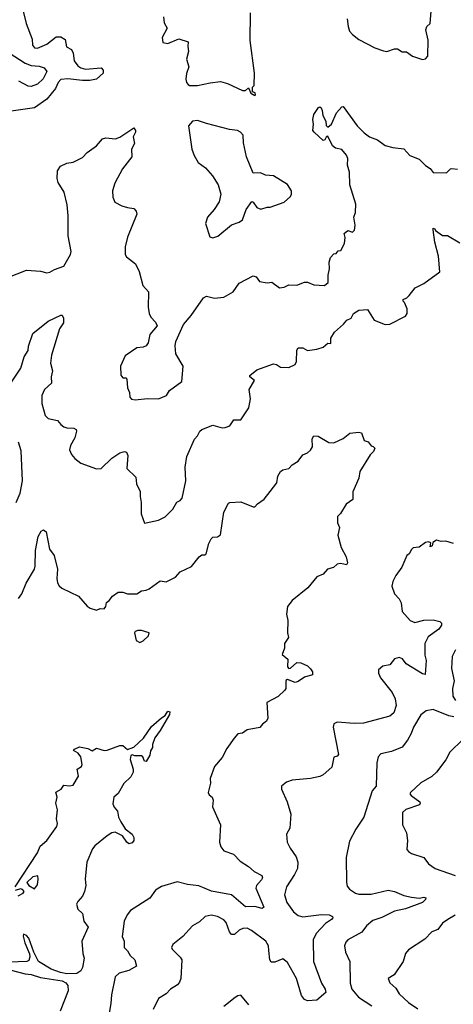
# Model space of a CAD drawing. Extents: x 1954683 to 2060285, y 904798 to 1016299.
# Tile 274 of 472: x 1996921 to 1999714, y 956758 to 963110. Entities that reach past the tile are written whole.
import ezdxf

# ---------------------------------------------------------------- set-up
doc = ezdxf.new("R2010")
doc.units = 0

msp = doc.modelspace()

# ---------------------------------------------------------------- linework, layer by layer
at = {"layer": '0CON10XD'}
for points in [[(1996943.1, 963165), (1996961.8, 963085), (1997000, 962985), (1997003.3, 962945), (1997015, 962927.5), (1997035, 962925.6), (1997095, 962951.8), (1997155, 962998.1), (1997185, 963000), (1997212.9, 962982.9), (1997221.2, 962935), (1997255, 962916.7), (1997264.6, 962894.6), (1997270.5, 962845), (1997295, 962811.1), (1997315, 962798.2), (1997345, 962790.5), (1997445, 962798.8), (1997458, 962785), (1997458, 962765), (1997415, 962726), (1997371.7, 962718.3), (1997325, 962716.5), (1997231.2, 962728.8), (1997185, 962723.6), (1997168.8, 962705), (1997152.1, 962665), (1997095, 962596.4), (1997015, 962541.1), (1996865, 962520.6)], [(1998435, 962620), (1998440, 962625), (1998438.3, 962638.3), (1998420, 962645), (1998420, 962675), (1998430, 962685), (1998433.8, 962765), (1998405.6, 962975), (1998407.8, 963155)], [(1999031.2, 963115), (1999036.2, 963065), (1999046.1, 963036.1), (1999065, 963013.3), (1999105, 962982.5), (1999208.3, 962928.3), (1999265, 962908.8), (1999285, 962903.8), (1999335, 962922), (1999355, 962922), (1999385, 962903.3), (1999411.7, 962901.7), (1999450, 962875), (1999515, 962853.3), (1999535, 962857.5), (1999550, 962875), (1999551.7, 962978.3), (1999537.5, 963045), (1999544.2, 963065.8), (1999564.1, 963085.9), (1999570.6, 963165)], [(1997848, 963128), (1997850.3, 963090.3), (1997870, 963055), (1997838.8, 962995), (1997843.3, 962963.3), (1997875.9, 962955.9), (1997945, 962986.2), (1998006.1, 962966.1), (1998002.7, 962937.3), (1998008.1, 962905), (1997995.6, 962855), (1998010.8, 962805), (1997995, 962762.5), (1997990.6, 962725), (1997994.4, 962705), (1998005, 962691.1), (1998015.4, 962684.6), (1998065.5, 962684.5), (1998146.8, 962703.2), (1998215, 962710), (1998258.7, 962698.7), (1998355, 962652), (1998375, 962652.5), (1998395, 962670), (1998410, 962635), (1998435, 962620)], [(1996853.2, 962895), (1996955, 962829.3), (1996995, 962813.2), (1997045, 962809), (1997079, 962799), (1997094.7, 962775), (1997071.5, 962728.5), (1997035.2, 962694.8), (1996995, 962679.6), (1996975, 962681.9), (1996915, 962712.7)], [(1997815, 960663.6), (1997866, 960685), (1997885, 960716.7), (1997966, 960775), (1997973.8, 960875), (1997925.7, 960955), (1997922.5, 961005), (1997927.2, 961032.8), (1997976.1, 961143.9), (1998025, 961202.5), (1998105, 961316.2), (1998125, 961326.2), (1998175.8, 961314.2), (1998235, 961320), (1998295, 961354), (1998335, 961409.4), (1998425, 961457.1), (1998445, 961450), (1998465, 961421.2), (1998515, 961413.3), (1998545, 961416.7), (1998595, 961380), (1998625, 961384), (1998655, 961398.8), (1998705, 961396.7), (1998755, 961417.5), (1998775, 961417.5), (1998815, 961400), (1998885, 961395.6), (1998907.5, 961415), (1998908.3, 961461.7), (1998916.9, 961503.1), (1998914.6, 961545.4), (1998922, 961575), (1998945, 961600), (1998958.3, 961601.7), (1998971.7, 961618.3), (1998988.3, 961621.7), (1999012.5, 961665), (1999017.5, 961705), (1999010, 961730), (1999035, 961750), (1999065, 961740), (1999077, 961753), (1999082.5, 961785), (1999072.5, 961835), (1999083.6, 961866.4), (1999085, 961920), (1999047.5, 962045), (1999045.8, 962125.8), (1999032.3, 962172.3), (1999033.6, 962213.6), (1999026.2, 962235), (1998995, 962273.3), (1998955, 962281.2), (1998936.2, 962295), (1998905, 962357.5), (1998895, 962352.5), (1998885.9, 962334.1), (1998875, 962330), (1998818, 962385), (1998810, 962395), (1998814, 962435), (1998809.4, 962465), (1998815, 962497.5), (1998845, 962543.3), (1998855, 962547.5), (1998861.7, 962541.7), (1998870, 962525), (1998872.6, 962492.6), (1998893.1, 962455), (1998895, 962427.5), (1998905, 962416.2), (1998928.6, 962435), (1998960.9, 962509.1), (1998995, 962547.5), (1999005, 962550), (1999094.6, 962424.6), (1999139.3, 962380.7), (1999175, 962353.5), (1999225, 962334.4), (1999275, 962297.8), (1999325, 962284.4), (1999395.7, 962275.7), (1999434.2, 962234.2), (1999495, 962210), (1999535, 962168.8), (1999565, 962150), (1999585, 962123.3), (1999669.2, 962120.8), (1999695, 962148), (1999705, 962148.8), (1999740, 962145)], [(1998165, 961703.3), (1998196.1, 961713.9), (1998285, 961786.7), (1998335, 961803.3), (1998355, 961818.8), (1998380.5, 961885), (1998415, 961937.5), (1998425, 961932.5), (1998448.3, 961898.3), (1998475, 961886.7), (1998515, 961900), (1998535, 961900), (1998625, 961932.5), (1998665, 961970), (1998672.5, 961985), (1998672.5, 962005), (1998645, 962047.5), (1998555, 962102.5), (1998505, 962107.5), (1998471.7, 962121.7), (1998425, 962120), (1998382, 962225), (1998362, 962315), (1998361.2, 962365), (1998343.8, 962385), (1998324.5, 962394.5), (1998271.5, 962401.5), (1998125, 962439.2), (1998065, 962460.5), (1998033.8, 962455), (1998007.5, 962425), (1998030, 962275), (1998044.1, 962234.1), (1998069.5, 962189.5), (1998116.7, 962155), (1998162.9, 962102.9), (1998200, 962045), (1998216, 961985), (1998206.2, 961935), (1998174.1, 961885.9), (1998130, 961835), (1998117.5, 961795), (1998145, 961710), (1998165, 961703.3)], [(1996845, 961446.7), (1996963.9, 961493.9), (1997055, 961488.1), (1997095, 961477.1), (1997115, 961480.6), (1997145, 961498.5), (1997205, 961519.2), (1997246.9, 961595), (1997251.9, 961615), (1997233.6, 961715), (1997233.3, 961845), (1997226.3, 961916.3), (1997206.8, 961996.8), (1997169.4, 962059.4), (1997161.1, 962085), (1997164.3, 962135.7), (1997184.4, 962165.6), (1997225, 962183.8), (1997265, 962191.2), (1997325, 962220), (1997356.1, 962253.9), (1997415, 962296.2), (1997455, 962340.8), (1997475, 962346.7), (1997538.6, 962341.4), (1997565, 962351.2), (1997655, 962412.5), (1997667.5, 962395), (1997667.5, 962385), (1997652.5, 962355), (1997659.3, 962310.7), (1997640, 962275), (1997643.8, 962225), (1997582.6, 962147.4), (1997532.9, 962055), (1997518.1, 962005), (1997520.6, 961965), (1997532.6, 961932.6), (1997578.3, 961908.3), (1997615, 961898.6), (1997655, 961891.2), (1997671.2, 961875), (1997676.2, 961855), (1997615, 961707.5), (1997599.4, 961645), (1997599.2, 961595), (1997609.1, 961579.1), (1997665.7, 961535), (1997690, 961485), (1997714.3, 961395), (1997751.4, 961355), (1997748.6, 961255), (1997754.4, 961214.4), (1997765, 961190), (1997795, 961157.5), (1997805.6, 961135), (1997760, 961080), (1997748, 961025), (1997735, 961006.7), (1997715, 960996.7), (1997675, 960992.5), (1997599.3, 960940.7), (1997570, 960875), (1997573, 960817), (1997585, 960800), (1997605, 960800), (1997611.7, 960791.7), (1997616, 960735), (1997628.1, 960705), (1997631.1, 960675), (1997641.2, 960661.2), (1997665, 960657.5), (1997745, 960665.6), (1997815, 960663.6)], [(1996851.4, 960745), (1996928.3, 960861.7), (1996950, 960935), (1996974.2, 960975), (1996977.3, 961002.7), (1997004.2, 961085.8), (1997104.4, 961165.6), (1997185, 961204), (1997195, 961203.3), (1997202.5, 961185), (1997201.9, 961155), (1997176.4, 961115), (1997124.5, 960945), (1997120, 960895), (1997131.4, 960845), (1997124.3, 960805.7), (1997125.6, 960765), (1997080.8, 960725), (1997062.9, 960685), (1997063.6, 960633.6), (1997085.5, 960555.5), (1997105, 960537.1), (1997165, 960523.8), (1997185, 960497.5), (1997204.1, 960484.1), (1997225, 960476.2), (1997270, 960475), (1997285, 960466.7), (1997287.5, 960455), (1997275, 960412.5), (1997247, 960363), (1997241.2, 960335), (1997253.8, 960305), (1997275, 960278.8), (1997315, 960248.6), (1997415, 960212), (1997445, 960214), (1997515, 960281.2), (1997565, 960316.2), (1997595, 960323.8), (1997609.5, 960319.5), (1997617.5, 960297.5), (1997611.2, 960215), (1997669.5, 960159.5), (1997673.3, 960115), (1997697.1, 960067.1), (1997695.8, 960035), (1997702.5, 959995), (1997702.9, 959922.9), (1997725, 959862.5), (1997815, 959881.2), (1997857.2, 959902.8), (1997907.4, 959952.6), (1997932.3, 959997.7), (1997955, 960007.8), (1997966.5, 960023.5), (1997991.1, 960135), (1997986.4, 960223.6), (1997997.7, 960292.3), (1998045.8, 960404.2), (1998065.5, 960424.5), (1998082, 960455), (1998095, 960465.8), (1998165, 960494.2), (1998225, 960477.1), (1998245, 960478), (1998275, 960490), (1998300.5, 960529.5), (1998345, 960527.5), (1998396.2, 960605), (1998406.7, 960665), (1998398, 960725), (1998433, 960783), (1998402.5, 960805), (1998402.5, 960815), (1998448.3, 960851.7), (1998555, 960888.8), (1998575, 960885.8), (1998601.7, 960868.3), (1998655, 960865.9), (1998695.2, 960884.8), (1998703.1, 960905), (1998705, 960977.5), (1998715, 960993.8), (1998745, 960993.3), (1998775, 960976.7), (1998835, 960983.3), (1998875, 960997.5), (1998905, 961022.5), (1998925, 961020), (1998926, 961055), (1998948.8, 961095), (1999006.7, 961145), (1999028.3, 961171.7), (1999056, 961184), (1999070, 961215), (1999106.2, 961235), (1999161.2, 961241.2), (1999205, 961172.5), (1999275, 961142.5), (1999305, 961146.7), (1999405, 961197.5), (1999416.2, 961215), (1999416.2, 961245), (1999400, 961285), (1999390, 961295), (1999390, 961305), (1999415, 961316), (1999429.8, 961330.2), (1999469.2, 961380.8), (1999525, 961407.1), (1999626.5, 961483.5), (1999618.6, 961585), (1999593.9, 961673.9), (1999583.3, 961755), (1999585, 961765.7), (1999595, 961761.2), (1999600.2, 961750.2), (1999645, 961718), (1999676.7, 961716.7), (1999755, 961670)], [(1997163.3, 959476.7), (1997175, 959456.7), (1997192.7, 959442.7), (1997300.3, 959390.3), (1997355, 959326.7), (1997374.1, 959314.1), (1997415, 959300), (1997438.3, 959311.7), (1997465, 959310), (1997476.4, 959323.6), (1997480.7, 959349.3), (1997497.7, 959362.3), (1997518.3, 959391.7), (1997555, 959417.5), (1997585, 959416.7), (1997615, 959406.7), (1997675, 959406.7), (1997705, 959425.8), (1997735, 959428.9), (1997755, 959438.9), (1997825, 959490), (1997865, 959482.5), (1997925, 959514.2), (1997955, 959548.8), (1998027.9, 959582.1), (1998077.5, 959645), (1998095, 959657.5), (1998115, 959657.5), (1998122.5, 959665), (1998138.7, 959731.3), (1998155, 959761.2), (1998165, 959771.2), (1998195, 959774), (1998215, 959786.7), (1998235, 959932.5), (1998265, 959990), (1998275, 959996), (1998345, 960000), (1998425, 959966.7), (1998435, 959967.5), (1998452.7, 959987.3), (1998495, 960016.2), (1998535, 960066.7), (1998577, 960123), (1998582.5, 960165), (1998600, 960195), (1998615, 960205.7), (1998653.8, 960215), (1998675, 960238), (1998715, 960262), (1998745, 960302), (1998775, 960315.6), (1998795, 960333.1), (1998805.9, 960355), (1998805.5, 960405), (1998815, 960426), (1998843, 960423), (1998912.7, 960382.7), (1998945, 960380), (1999005, 960408.6), (1999047.5, 960442.5), (1999105, 960450), (1999123.3, 960445), (1999140, 960395), (1999165, 960387.5), (1999185, 960360), (1999197, 960357), (1999207.5, 960345), (1999200, 960325), (1999177.8, 960302.2), (1999111.9, 960195), (1999105, 960152.5), (1999067, 960063), (1999067.5, 960015), (1999023.8, 959985), (1998986.7, 959925), (1998967.5, 959905), (1998968.8, 959865), (1998980, 959835), (1998970, 959785), (1998991.2, 959705), (1999023.8, 959645), (1999033.3, 959605), (1999026, 959594), (1999007.7, 959597.7), (1998985, 959601.2), (1998965, 959596.7), (1998942.5, 959575), (1998903.3, 959565), (1998876.1, 959533.9), (1998835, 959516.7), (1998776.7, 959445), (1998676.1, 959363.9), (1998646.7, 959325), (1998638.8, 959275), (1998648.9, 959235), (1998645.5, 959155.5), (1998652, 959125), (1998626.7, 959085), (1998626.2, 959055), (1998612.5, 959015), (1998648.8, 958985), (1998646.7, 958935), (1998653.8, 958923.8), (1998665, 958926.7), (1998705, 958963.3), (1998731.4, 958961.4), (1998775, 958941.2), (1998795, 958923.3), (1998806.4, 958903.6), (1998806.1, 958883.9), (1998755, 958868.8), (1998715, 958840), (1998696.1, 958833.9), (1998645, 958852.5), (1998635, 958847.5), (1998634, 958795), (1998628.8, 958785), (1998585.4, 958744.6), (1998512.5, 958705), (1998518.8, 958605), (1998511.2, 958585), (1998485, 958566.2), (1998467, 958543), (1998385, 958528.8), (1998355, 958506.7), (1998325, 958502.5), (1998301.2, 958475), (1998255, 958407.5), (1998225, 958350), (1998175, 958292.5), (1998147.5, 958215), (1998150, 958185), (1998133.8, 958125), (1998140.5, 958110.5), (1998160, 958095), (1998166, 958075), (1998163.1, 958033.1), (1998213.8, 957915), (1998208.8, 957805), (1998215.8, 957775), (1998235, 957749.2), (1998297.2, 957727.2), (1998341.5, 957681.5), (1998395, 957648.1), (1998430, 957615), (1998479.4, 957589.4), (1998484, 957575), (1998479.1, 957560.9), (1998446.2, 957525), (1998442.7, 957507.3), (1998493.3, 957385), (1998483.6, 957376.4), (1998435, 957389.6), (1998375, 957386.9), (1998285, 957464.2), (1998157.2, 957487.2), (1998075, 957522.7), (1998001.7, 957531.7), (1997935, 957548.9), (1997835, 957518.5), (1997795.4, 957494.6), (1997757.9, 957442.1), (1997635, 957364.3), (1997612.2, 957335), (1997594.6, 957295.4), (1997580.5, 957195), (1997592.9, 957165), (1997594, 957125), (1997615, 957104), (1997632.6, 957072.6), (1997661.4, 957045), (1997673.8, 957005), (1997624.6, 956975.4), (1997560.5, 956959.5), (1997535.7, 956935), (1997511.1, 956818.9), (1997507.6, 956762.4), (1997482.2, 956615)], [(1996898.1, 959995), (1996924.4, 960055), (1996939.5, 960135), (1996929.5, 960329.5), (1996912.2, 960385)], [(1996913.9, 959376.1), (1996935, 959406.7), (1996962.5, 959475), (1997016, 959565), (1997021.2, 959585), (1997022.5, 959685), (1997040, 959775), (1997059.2, 959810.8), (1997075, 959818), (1997091.2, 959805), (1997113.3, 959695), (1997142.3, 959652.3), (1997164, 959565), (1997158.8, 959505), (1997163.3, 959476.7)], [(1999715, 959731.2), (1999665, 959746.2), (1999635, 959743.3), (1999605, 959752.5), (1999581.7, 959738.3), (1999577.5, 959715), (1999565, 959710), (1999570, 959735), (1999555, 959742.5), (1999535, 959736.7), (1999495, 959706.7), (1999455, 959702.5), (1999445, 959692.5), (1999430, 959665), (1999415, 959652.5), (1999382.3, 959577.7), (1999344, 959525), (1999324.5, 959485.5), (1999318.6, 959455), (1999335.6, 959405.6), (1999365, 959373.8), (1999378.6, 959348.6), (1999385, 959292), (1999435, 959233.1), (1999465, 959221.1), (1999525, 959236.7), (1999585, 959238.9), (1999627.8, 959227.8), (1999637.1, 959217.1), (1999637.1, 959205), (1999621.1, 959178.9), (1999551.2, 959128.8), (1999530, 959085), (1999530.9, 959010.9), (1999538.6, 958975), (1999533.3, 958886.7), (1999515, 958889.2), (1999411.2, 958955), (1999387, 958987), (1999365, 958996), (1999335, 958987.5), (1999305, 958947.5), (1999260, 958940), (1999232.5, 958915), (1999231.2, 958895), (1999244.3, 958865), (1999319.7, 958769.7), (1999339.8, 958729.8), (1999345.4, 958685.4), (1999331.1, 958638.9), (1999305, 958617.1), (1999135, 958570.9), (1999075, 958569.1), (1998965, 958579.2), (1998945, 958566.7), (1998940.8, 958545), (1998975, 958370), (1998965, 958358.8), (1998945, 958352.5), (1998931.2, 958288.8), (1998875, 958238.8), (1998855, 958228), (1998795, 958214), (1998675, 958203.3), (1998639.3, 958190.7), (1998607.5, 958165), (1998607.5, 958145), (1998642.9, 958065), (1998666.9, 957985), (1998660, 957895), (1998638.8, 957855), (1998644.4, 957805), (1998662.5, 957765), (1998700.6, 957710.6), (1998713.3, 957675), (1998710, 957635), (1998691.4, 957595), (1998640, 957515), (1998625.6, 957465), (1998641.1, 957415), (1998685, 957355.6), (1998715, 957331.5), (1998745, 957322.9), (1998865, 957337.1), (1998915, 957334.5), (1998936.2, 957325), (1998936.9, 957315), (1998928.9, 957305), (1998891.2, 957278.8), (1998830.5, 957215), (1998810.9, 957175), (1998812.9, 957035), (1998863.9, 956893.9), (1998888.1, 956855), (1998892, 956835), (1998834.2, 956785.8), (1998775, 956780.8), (1998755, 956789.4), (1998735, 956816), (1998703.8, 956923.8), (1998645, 957028.9), (1998615, 957051.5), (1998565, 957030.5), (1998540.7, 957030.7), (1998532.5, 957045), (1998526.2, 957106.2)], [(1997695, 959092.5), (1997715, 959102.5), (1997750, 959135), (1997753.8, 959155), (1997705, 959168.5), (1997680.9, 959169.1), (1997665, 959162.5), (1997660, 959155), (1997670, 959105), (1997695, 959092.5)], [(1999727.5, 959045), (1999707.4, 959002.6), (1999702.7, 958925), (1999718.4, 958845), (1999708.8, 958795), (1999711.9, 958745), (1999727.3, 958717.3)], [(1996892.5, 957515), (1997035.3, 957734.7), (1997052, 957778), (1997095, 957814.3), (1997159.4, 957905), (1997164.4, 957925), (1997158.6, 957955), (1997163.6, 958013.6), (1997153.8, 958055), (1997161.2, 958095), (1997153, 958127), (1997187.5, 958145), (1997205, 958172.5), (1997242.5, 958167.5), (1997265, 958172.5), (1997299.3, 958230.7), (1997290, 958275), (1997317.7, 958292.3), (1997323.8, 958305), (1997313.8, 958355), (1997297.7, 958377.7), (1997267.5, 958395), (1997273.3, 958405), (1997305, 958420), (1997358.9, 958408.9), (1997387.7, 958392.3), (1997415, 958410), (1997465, 958396.2), (1997485, 958396.7), (1997565, 958427.5), (1997585, 958427.5), (1997615, 958402.5), (1997655, 958418), (1997719.2, 958475), (1997768.9, 958551.1), (1997833.2, 958606.8), (1997858.5, 958621.5), (1997875, 958649.2), (1997888, 958645), (1997885, 958627.5), (1997826.4, 958525), (1997792.1, 958477.9), (1997776.2, 958435), (1997776.7, 958415), (1997763.6, 958393.6), (1997760, 958365), (1997736.2, 958325), (1997725, 958327.5), (1997714, 958354), (1997705, 958361.2), (1997661.5, 958361.5), (1997645, 958368), (1997636.4, 958363.6), (1997632, 958338), (1997651.2, 958275), (1997651.2, 958255), (1997636.7, 958225), (1997591.7, 958181.7), (1997555, 958117.5), (1997526.2, 958095), (1997520.7, 958050.7), (1997529.3, 958029.3), (1997550, 958005), (1997556.7, 957965), (1997571.2, 957935), (1997600.5, 957890.5), (1997645.8, 957855), (1997656, 957835), (1997656.2, 957815), (1997645, 957798.8), (1997624.1, 957794.1), (1997610, 957805), (1997582.5, 957845), (1997535, 957868.8), (1997515, 957864), (1997485, 957844.2), (1997405, 957780.8), (1997388.9, 957761.1), (1997353.8, 957675), (1997343.1, 957565), (1997346.2, 957525), (1997337.9, 957485), (1997325.5, 957455), (1997295, 957422.2), (1997287.3, 957405), (1997295, 957372.5), (1997326, 957345), (1997333.8, 957295), (1997360.8, 957255), (1997321.9, 957165), (1997326.7, 957085), (1997335.5, 957055), (1997324.4, 956995), (1997314.4, 956975), (1997287.9, 956957.9), (1997225.3, 956955.3), (1997182.7, 956962.7), (1997124.4, 956984.4), (1997042.5, 957035), (1997012.5, 957095), (1996980, 957185), (1996965, 957202.5), (1996945, 957210), (1996942.3, 957197.7), (1996954.5, 957155), (1996982.9, 957082.9), (1996986.2, 957065), (1996979.2, 957040.8), (1996965.8, 957034.2), (1996855, 957029.5)], [(1999718.1, 958611.9), (1999685, 958619.5), (1999585, 958660.9), (1999538.3, 958651.7), (1999504.3, 958625), (1999456.9, 958545), (1999442.9, 958505), (1999417.8, 958462.2), (1999385, 958416.7), (1999315, 958390), (1999246.1, 958373.9), (1999230, 958355), (1999220.8, 958315), (1999216.9, 958165), (1999191.9, 958135), (1999138.1, 957965), (1999085, 957888.8), (1999045, 957810), (1999023.3, 957705), (1999025.7, 957545), (1999030.9, 957520.9), (1999045, 957502), (1999083.8, 957475), (1999105, 957468.9), (1999185, 957468.2), (1999295, 957493.5), (1999335, 957486.5), (1999395, 957461.1), (1999445, 957448.8), (1999495, 957442.9), (1999525, 957450), (1999536, 957445), (1999533.8, 957435), (1999515.8, 957414.2), (1999405.8, 957374.2), (1999335, 957358.5), (1999252.8, 957317.2), (1999195, 957298.2), (1999155.6, 957265), (1999125, 957224.2), (1999034, 957175), (1999020.7, 957159.3), (1999013.1, 957135), (1999018.6, 957095), (1999046.9, 957035), (1999049.6, 956895), (1999060.4, 956855), (1999102.2, 956805), (1999188.2, 956748.2)], [(1999775, 958466.2), (1999692, 958385), (1999666, 958335), (1999605, 958255.8), (1999575, 958226.9), (1999505, 958187.1), (1999437.1, 958125), (1999434.5, 958115), (1999441.5, 958105), (1999498.1, 958065), (1999501.4, 958055), (1999496.2, 958045), (1999408, 958015), (1999385.7, 957995), (1999386.8, 957916.8), (1999411.4, 957865), (1999419.4, 957815), (1999415, 957757.5), (1999425, 957743.3), (1999445, 957731.2), (1999524.5, 957704.5), (1999553.8, 957665), (1999596.7, 957635), (1999725, 957590)], [(1997015, 957502.5), (1997035, 957530), (1997040, 957565), (1997036.4, 957586.4), (1997005, 957580), (1996966.7, 957545), (1996980, 957525), (1997015, 957502.5)], [(1996911.7, 957458.3), (1996942.5, 957475), (1996948.8, 957485), (1996938.8, 957498.8), (1996925, 957503.8), (1996892.5, 957492.5)], [(1998526.2, 957106.2), (1998523.3, 957135), (1998505.6, 957165), (1998413.8, 957235), (1998385, 957248.6), (1998357.7, 957247.7), (1998333.8, 957236.2), (1998305, 957208), (1998285, 957208.8), (1998272.9, 957225), (1998250, 957285), (1998235, 957304.2), (1998194.6, 957324.6), (1998155, 957333.1), (1998115.8, 957324.2), (1998079.1, 957290.9), (1998034.6, 957265.4), (1997971.2, 957195), (1997906.2, 957145), (1997898, 957125), (1997902, 957115), (1997955, 957062.5), (1997964.4, 957045), (1997958.8, 956925), (1997950, 956900), (1997936.5, 956883.5), (1997892, 956855), (1997865, 956826.7), (1997815, 956796.7), (1997781.2, 956725)], [(1999725, 957333.6), (1999679.2, 957305), (1999645, 957280.8), (1999615, 957240), (1999574.6, 957225.4), (1999530.6, 957179.4), (1999425, 957110), (1999406.2, 957085), (1999390, 957035), (1999332.3, 956947.7), (1999293.8, 956925), (1999305, 956896.7), (1999343.2, 956863.2), (1999365, 956826.2), (1999425, 956769.4), (1999485, 956730)], [(1996865, 956978.9), (1996955, 956954.7), (1996995, 956950.9), (1997055, 956930.5), (1997195, 956910), (1997216.8, 956896.8), (1997229.8, 956879.8), (1997232.7, 956845), (1997180.8, 956715)], [(1998397.5, 956755), (1998345, 956816.7), (1998325, 956813.3), (1998307.7, 956802.3), (1998236.1, 956743.9)]]:
    msp.add_lwpolyline(points, dxfattribs=at)

doc.saveas('drawing.dxf')
